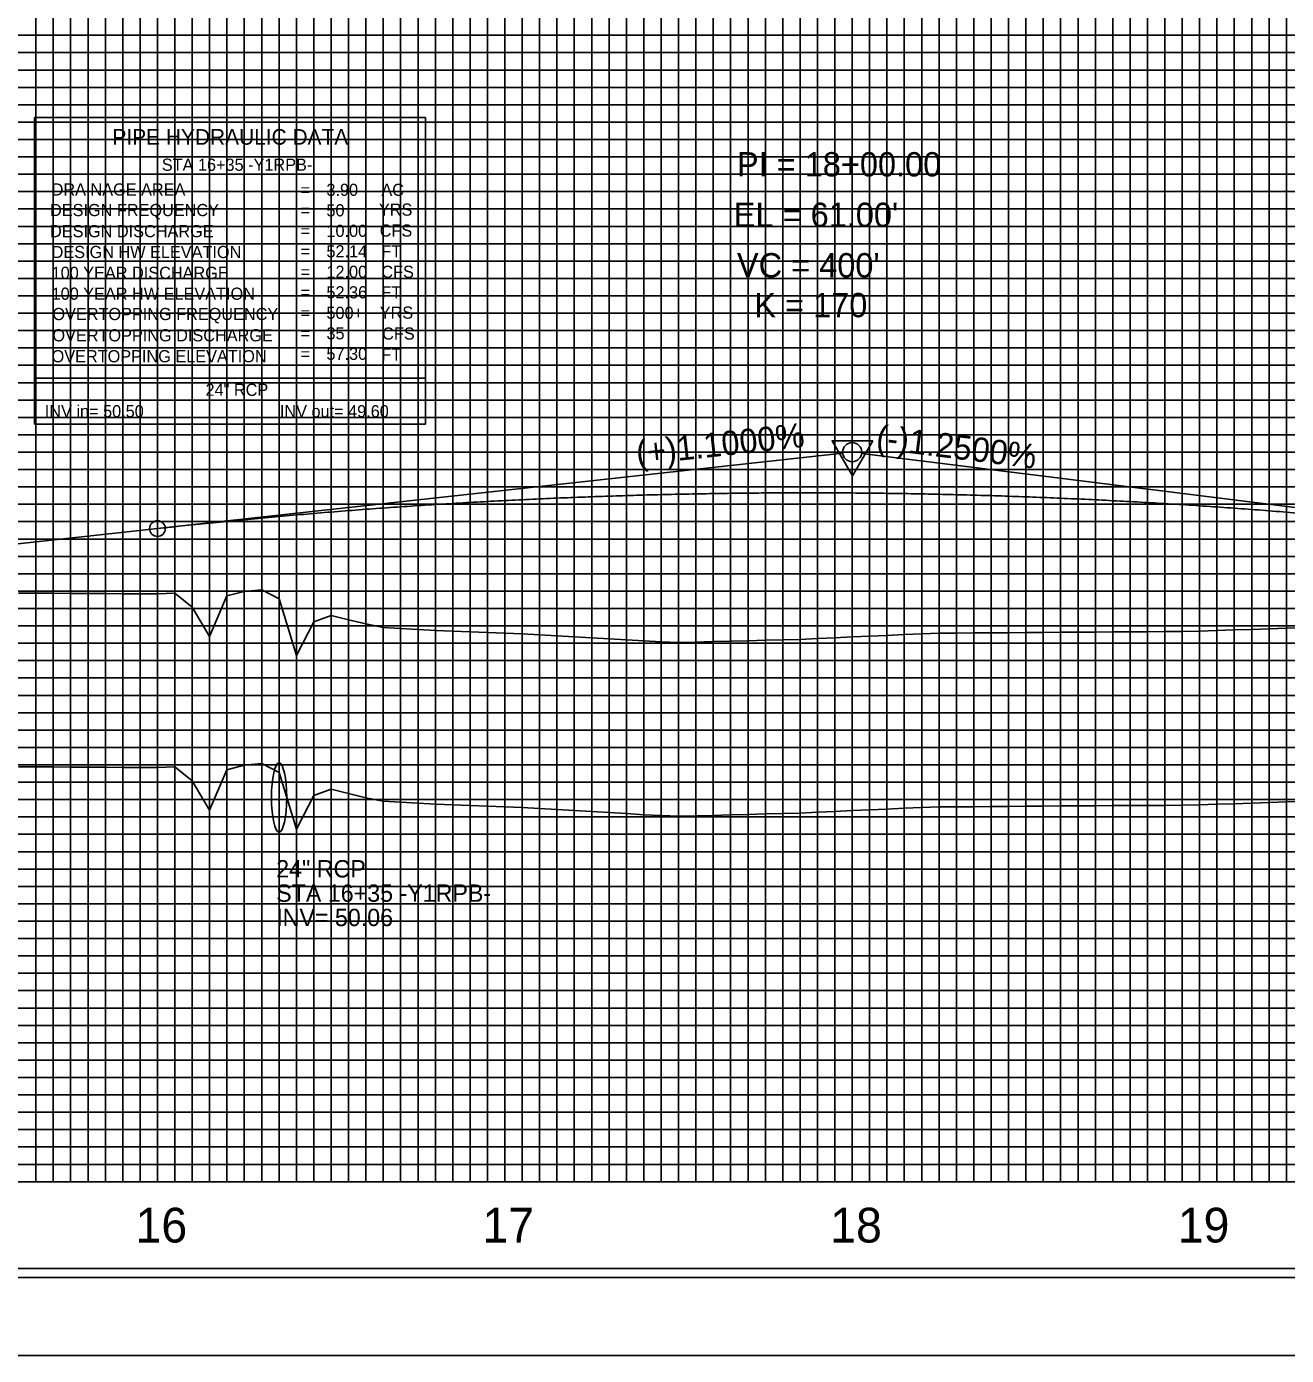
# Model space of a CAD drawing. Extents: x 2345490 to 2436403, y 465165 to 573888.
# Drawn here: x 2412457.6 to 2412820.3, y 549214.2 to 549596.7 of the extents above; entities that cross this region are included whole.
import ezdxf

# ---------------------------------------------------------------- set-up
doc = ezdxf.new("R2010")
doc.units = 0
for name, color, linetype in [('Old_Level_1', 7, 'Continuous'), ('Old_Level_18', 7, 'Continuous'), ('Old_Level_2', 7, 'Continuous'), ('Old_Level_3', 7, 'Continuous'), ('Old_Level_4', 7, 'Continuous'), ('Old_Level_41', 7, 'Continuous'), ('Old_Level_42', 7, 'Continuous'), ('Old_Level_43', 7, 'Continuous'), ('Old_Level_50', 7, 'Continuous'), ('Old_Level_51', 7, 'Continuous'), ('Old_Level_57', 7, 'Continuous'), ('Old_Level_63', 7, 'Continuous')]:
    doc.layers.add(name, color=color, linetype=linetype)

msp = doc.modelspace()

# ---------------------------------------------------------------- linework, layer by layer
at = {"layer": 'Old_Level_1'}
msp.add_lwpolyline([(2412455.325, 549383.58175), (2412460.325, 549383.57625), (2412465.325, 549383.547), (2412470.325, 549383.517), (2412475.325, 549383.48625), (2412480.325, 549383.455), (2412485.325, 549383.42275), (2412490.325, 549383.38975), (2412495.325, 549383.43275), (2412500.325, 549383.61475), (2412505.325, 549379.5785), (2412510.325, 549371.11025), (2412515.325, 549382.77725), (2412520.325, 549384.03775), (2412525.325, 549384.505), (2412530.325, 549381.99675), (2412535.325, 549365.61025), (2412540.325, 549375.3075), (2412545.325, 549377.1825), (2412550.325, 549375.948), (2412555.325, 549374.71275), (2412560.325, 549373.7415), (2412565.325, 549373.4415), (2412570.325, 549373.14175), (2412575.325, 549372.84225), (2412580.325, 549372.64375), (2412585.325, 549372.45575), (2412590.325, 549372.26775), (2412595.325, 549372.08025), (2412600.325, 549371.8925), (2412605.325, 549371.62625), (2412610.325, 549371.325), (2412615.325, 549371.0235), (2412620.325, 549370.7225), (2412625.325, 549370.42125), (2412630.325, 549370.1205), (2412635.325, 549369.8195), (2412640.325, 549369.60525), (2412645.325, 549369.37825), (2412650.325, 549369.493), (2412655.325, 549369.62575), (2412660.325, 549369.7585), (2412665.325, 549369.89075), (2412670.325, 549370.02275), (2412675.325, 549370.1545), (2412680.325, 549370.29), (2412685.325, 549370.5195), (2412690.325, 549370.74875), (2412695.325, 549370.97775), (2412700.325, 549371.2065), (2412705.325, 549371.435), (2412710.325, 549371.66325), (2412715.325, 549371.89125), (2412720.325, 549372.0365), (2412725.325, 549372.0785), (2412730.325, 549372.12225), (2412735.325, 549372.166), (2412740.325, 549372.20975), (2412745.325, 549372.25325), (2412750.325, 549372.29675), (2412755.325, 549372.34), (2412760.325, 549372.37625), (2412765.325, 549372.403), (2412770.325, 549372.42975), (2412775.325, 549372.4565), (2412780.325, 549372.483), (2412785.325, 549372.5095), (2412790.325, 549372.536), (2412795.325, 549372.6795), (2412800.325, 549372.82975), (2412805.325, 549372.9845), (2412810.325, 549373.154), (2412815.325, 549373.323), (2412820.325, 549373.492), (2412825.325, 549373.6605)], dxfattribs=at)
at = {"layer": 'Old_Level_18'}
msp.add_lwpolyline([(2413745.325, 550289.1715), (2412245.325, 550289.1715), (2412245.325, 549239.1715), (2413745.325, 549239.1715)], close=True, dxfattribs=at)
at = {"layer": 'Old_Level_2'}
for p, q in [((2412495.325, 549452.1715), (2412692.5915, 549473.87075)), ((2412895.325, 549449.1715), (2412698.054, 549473.83025)), ((2412445.325, 549446.6715), (2412495.325, 549452.1715))]:
    msp.add_line(p, q, dxfattribs=at)
msp.add_lwpolyline([(2412701.25075, 549477.456), (2412689.50825, 549477.4415), (2412695.39175, 549467.32325)], close=True, dxfattribs=at)
for centre, radius in [((2412695.325, 549474.1715), 2.75), ((2412695.325, 549474.1715), 2.75), ((2412495.325, 549452.1715), 2.25)]:
    msp.add_circle(centre, radius, dxfattribs=at)
msp.add_spline([(2412495.325, 549452.1715), (2412503.325, 549453.0325), (2412511.325, 549453.85625), (2412519.325, 549454.64225), (2412527.325, 549455.3905), (2412535.325, 549456.1015), (2412543.325, 549456.7745), (2412551.325, 549457.41025), (2412559.325, 549458.00825), (2412567.325, 549458.5685), (2412575.325, 549459.0915), (2412583.325, 549459.5765), (2412591.325, 549460.02425), (2412599.325, 549460.43425), (2412607.325, 549460.8065), (2412615.325, 549461.1415), (2412623.325, 549461.4385), (2412631.325, 549461.69825), (2412639.325, 549461.92025), (2412647.325, 549462.1045), (2412655.325, 549462.2515), (2412663.325, 549462.3605), (2412671.325, 549462.43225), (2412679.325, 549462.46625), (2412687.325, 549462.4625), (2412695.325, 549462.4215), (2412703.325, 549462.3425), (2412711.325, 549462.22625), (2412719.325, 549462.07225), (2412727.325, 549461.8805), (2412735.325, 549461.6515), (2412743.325, 549461.3845), (2412751.325, 549461.08025), (2412759.325, 549460.73825), (2412767.325, 549460.3585), (2412775.325, 549459.9415), (2412783.325, 549459.4865), (2412791.325, 549458.99425), (2412799.325, 549458.46425), (2412807.325, 549457.8965), (2412815.325, 549457.2915), (2412823.325, 549456.6485), (2412831.325, 549455.96825), (2412839.325, 549455.25025), (2412847.325, 549454.4945), (2412855.325, 549453.7015), (2412863.325, 549452.8705), (2412871.325, 549452.00225), (2412879.325, 549451.09625), (2412887.325, 549450.1525), (2412895.325, 549449.1715)], degree=3, dxfattribs=at)
at = {"layer": 'Old_Level_3'}
msp.add_ellipse((2412530.325, 549374.7715), major_axis=(0, 10), ratio=0.219085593, dxfattribs=at)
at = {"layer": 'Old_Level_4'}
for p, q in [((2412459.9545, 549570.488), (2412572.4545, 549570.488)), ((2412459.9545, 549495.488), (2412459.9545, 549570.488)), ((2412572.4545, 549570.488), (2412572.4545, 549495.488)), ((2412572.4545, 549495.488), (2412459.9545, 549495.488))]:
    msp.add_line(p, q, dxfattribs=at)
msp.add_lwpolyline([(2412459.9545, 549495.488), (2412572.4545, 549495.488), (2412572.4545, 549482.273), (2412459.9545, 549482.273)], close=True, dxfattribs=at)
at = {"layer": 'Old_Level_41'}
msp.add_line((2413745.325, 549264.1715), (2412245.325, 549264.1715), dxfattribs=at)
for points in [[(2412245.325, 550289.1715), (2412295.325, 550289.1715), (2412295.325, 549264.1715), (2412345.325, 549264.1715), (2412345.325, 550289.1715), (2412395.325, 550289.1715), (2412395.325, 549264.1715), (2412445.325, 549264.1715), (2412445.325, 550289.1715), (2412495.325, 550289.1715), (2412495.325, 549264.1715), (2412545.325, 549264.1715), (2412545.325, 550289.1715), (2412595.325, 550289.1715), (2412595.325, 549264.1715), (2412645.325, 549264.1715), (2412645.325, 550289.1715), (2412695.325, 550289.1715), (2412695.325, 549264.1715), (2412745.325, 549264.1715), (2412745.325, 550289.1715), (2412795.325, 550289.1715), (2412795.325, 549264.1715), (2412845.325, 549264.1715)], [(2412320.325, 549264.1715), (2412320.325, 550289.1715), (2412370.325, 550289.1715), (2412370.325, 549264.1715), (2412420.325, 549264.1715), (2412420.325, 550289.1715), (2412470.325, 550289.1715), (2412470.325, 549264.1715), (2412520.325, 549264.1715), (2412520.325, 550289.1715), (2412570.325, 550289.1715), (2412570.325, 549264.1715), (2412620.325, 549264.1715), (2412620.325, 550289.1715), (2412670.325, 550289.1715), (2412670.325, 549264.1715), (2412720.325, 549264.1715), (2412720.325, 550289.1715), (2412770.325, 550289.1715), (2412770.325, 549264.1715), (2412820.325, 549264.1715), (2412820.325, 550289.1715), (2412870.325, 550289.1715)], [(2413745.325, 549589.1715), (2412245.325, 549589.1715), (2412245.325, 549539.1715), (2413745.325, 549539.1715)], [(2413745.325, 549514.1715), (2412245.325, 549514.1715), (2412245.325, 549564.1715), (2413745.325, 549564.1715)], [(2413745.325, 549489.1715), (2412245.325, 549489.1715), (2412245.325, 549439.1715), (2413745.325, 549439.1715)], [(2413745.325, 549389.1715), (2412245.325, 549389.1715), (2412245.325, 549339.1715), (2413745.325, 549339.1715)], [(2413745.325, 549314.1715), (2412245.325, 549314.1715), (2412245.325, 549364.1715), (2413745.325, 549364.1715)], [(2413745.325, 549289.1715), (2412245.325, 549289.1715)]]:
    msp.add_lwpolyline(points, dxfattribs=at)
at = {"layer": 'Old_Level_42'}
msp.add_lwpolyline([(2413745.325, 549414.1715), (2412245.325, 549414.1715), (2412245.325, 549464.1715), (2413745.325, 549464.1715)], dxfattribs=at)
at = {"layer": 'Old_Level_43'}
for points in [[(2412460.325, 549264.1715), (2412465.325, 549264.1715), (2412465.325, 550289.1715)], [(2412460.325, 550289.1715), (2412460.325, 549264.1715)], [(2412475.325, 550289.1715), (2412475.325, 549264.1715), (2412480.325, 549264.1715), (2412480.325, 550289.1715)], [(2412485.325, 550289.1715), (2412485.325, 549264.1715), (2412490.325, 549264.1715), (2412490.325, 550289.1715)], [(2412500.325, 550289.1715), (2412500.325, 549264.1715), (2412505.325, 549264.1715), (2412505.325, 550289.1715)], [(2412510.325, 550289.1715), (2412510.325, 549264.1715), (2412515.325, 549264.1715), (2412515.325, 550289.1715)], [(2412525.325, 550289.1715), (2412525.325, 549264.1715), (2412530.325, 549264.1715), (2412530.325, 550289.1715)], [(2412535.325, 550289.1715), (2412535.325, 549264.1715), (2412540.325, 549264.1715), (2412540.325, 550289.1715)], [(2412550.325, 550289.1715), (2412550.325, 549264.1715), (2412555.325, 549264.1715), (2412555.325, 550289.1715)], [(2412560.325, 550289.1715), (2412560.325, 549264.1715), (2412565.325, 549264.1715), (2412565.325, 550289.1715)], [(2412575.325, 550289.1715), (2412575.325, 549264.1715), (2412580.325, 549264.1715), (2412580.325, 550289.1715)], [(2412585.325, 550289.1715), (2412585.325, 549264.1715), (2412590.325, 549264.1715), (2412590.325, 550289.1715)], [(2412600.325, 550289.1715), (2412600.325, 549264.1715), (2412605.325, 549264.1715), (2412605.325, 550289.1715)], [(2412610.325, 550289.1715), (2412610.325, 549264.1715), (2412615.325, 549264.1715), (2412615.325, 550289.1715)], [(2412625.325, 550289.1715), (2412625.325, 549264.1715), (2412640.325, 549264.1715), (2412640.325, 550289.1715)], [(2412630.325, 550289.1715), (2412630.325, 549264.1715), (2412635.325, 549264.1715), (2412635.325, 550289.1715)], [(2412630.325, 550288.5715), (2412630.325, 549264.1715), (2412635.325, 549264.1715), (2412635.325, 550288.5715)], [(2412650.325, 550289.1715), (2412650.325, 549264.1715), (2412655.325, 549264.1715), (2412655.325, 550289.1715)], [(2412660.325, 550289.1715), (2412660.325, 549264.1715), (2412665.325, 549264.1715), (2412665.325, 550289.1715)], [(2412675.325, 550289.1715), (2412675.325, 549264.1715), (2412680.325, 549264.1715), (2412680.325, 550289.1715)], [(2412685.325, 550289.1715), (2412685.325, 549264.1715), (2412690.325, 549264.1715), (2412690.325, 550289.1715)], [(2412700.325, 550289.1715), (2412700.325, 549264.1715), (2412705.325, 549264.1715), (2412705.325, 550289.1715)], [(2412710.325, 550289.1715), (2412710.325, 549264.1715), (2412715.325, 549264.1715), (2412715.325, 550289.1715)], [(2412725.325, 550289.1715), (2412725.325, 549264.1715), (2412730.325, 549264.1715), (2412730.325, 550289.1715)], [(2412735.325, 550289.1715), (2412735.325, 549264.1715), (2412740.325, 549264.1715), (2412740.325, 550289.1715)], [(2412750.325, 550289.1715), (2412750.325, 549264.1715), (2412755.325, 549264.1715), (2412755.325, 550289.1715)], [(2412760.325, 550289.1715), (2412760.325, 549264.1715), (2412765.325, 549264.1715), (2412765.325, 550289.1715)], [(2412775.325, 550289.1715), (2412775.325, 549264.1715)], [(2412780.325, 550289.1715), (2412780.325, 549264.1715), (2412785.325, 549264.1715), (2412785.325, 550289.1715), (2412790.325, 550289.1715), (2412790.325, 549264.1715), (2412800.325, 549264.1715), (2412800.325, 550289.1715), (2412805.325, 550289.1715), (2412805.325, 549264.1715), (2412810.325, 549264.1715), (2412810.325, 550289.1715), (2412815.325, 550289.1715), (2412815.325, 549264.1715)], [(2413695.325, 549594.1715), (2412295.325, 549594.1715), (2412295.325, 549584.1715), (2413695.325, 549584.1715)], [(2413695.325, 549579.1715), (2412295.325, 549579.1715), (2412295.325, 549574.1715), (2413695.325, 549574.1715)], [(2413695.325, 549569.1715), (2412295.325, 549569.1715), (2412295.325, 549559.1715), (2413695.325, 549559.1715)], [(2413695.325, 549554.1715), (2412295.325, 549554.1715), (2412295.325, 549549.1715), (2413695.325, 549549.1715)], [(2413695.325, 549544.1715), (2412295.325, 549544.1715), (2412295.325, 549534.1715), (2413695.325, 549534.1715)], [(2413695.325, 549529.1715), (2412295.325, 549529.1715), (2412295.325, 549524.1715), (2413695.325, 549524.1715)], [(2413695.325, 549519.1715), (2412295.325, 549519.1715), (2412295.325, 549509.1715), (2413695.325, 549509.1715)], [(2413695.325, 549504.1715), (2412295.325, 549504.1715), (2412295.325, 549499.1715), (2413695.325, 549499.1715)], [(2413695.325, 549494.1715), (2412295.325, 549494.1715), (2412295.325, 549484.1715), (2413695.325, 549484.1715)], [(2413695.325, 549479.1715), (2412295.325, 549479.1715), (2412295.325, 549474.1715), (2413695.325, 549474.1715)], [(2413695.325, 549469.1715), (2412295.325, 549469.1715)], [(2412295.325, 549459.1715), (2413695.325, 549459.1715)], [(2413695.325, 549454.1715), (2412295.325, 549454.1715), (2412295.325, 549449.1715), (2413695.325, 549449.1715)], [(2413695.325, 549444.1715), (2412295.325, 549444.1715)], [(2412295.325, 549434.1715), (2413695.325, 549434.1715)], [(2413695.325, 549429.1715), (2412295.325, 549429.1715), (2412295.325, 549424.1715), (2413695.325, 549424.1715)], [(2413695.325, 549419.1715), (2412295.325, 549419.1715), (2412295.325, 549409.1715), (2413695.325, 549409.1715)], [(2413695.325, 549404.1715), (2412295.325, 549404.1715), (2412295.325, 549399.1715), (2413695.325, 549399.1715)], [(2413695.325, 549394.1715), (2412295.325, 549394.1715), (2412295.325, 549384.1715), (2413695.325, 549384.1715)], [(2413695.325, 549379.1715), (2412295.325, 549379.1715), (2412295.325, 549374.1715), (2413695.325, 549374.1715)], [(2413695.325, 549369.1715), (2412295.325, 549369.1715), (2412295.325, 549359.1715), (2413695.325, 549359.1715)], [(2413695.325, 549354.1715), (2412295.325, 549354.1715), (2412295.325, 549349.1715), (2413695.325, 549349.1715)], [(2413695.325, 549344.1715), (2412295.325, 549344.1715), (2412295.325, 549334.1715), (2413695.325, 549334.1715)], [(2413695.325, 549329.1715), (2412295.325, 549329.1715), (2412295.325, 549324.1715), (2413695.325, 549324.1715)], [(2413695.325, 549319.1715), (2412295.325, 549319.1715), (2412295.325, 549309.1715), (2413695.325, 549309.1715)], [(2413695.325, 549304.1715), (2412295.325, 549304.1715), (2412295.325, 549299.1715), (2413695.325, 549299.1715)], [(2413695.325, 549294.1715), (2412295.325, 549294.1715), (2412295.325, 549284.1715), (2413695.325, 549284.1715)], [(2413695.325, 549279.1715), (2412295.325, 549279.1715), (2412295.325, 549274.1715), (2413695.325, 549274.1715)], [(2413695.325, 549269.1715), (2412295.325, 549269.1715)]]:
    msp.add_lwpolyline(points, dxfattribs=at)
at = {"layer": 'Old_Level_50'}
msp.add_lwpolyline([(2413757.825, 550291.7215), (2412091.325, 550291.7215), (2412091.325, 549236.6215), (2413757.825, 549236.6215)], close=True, dxfattribs=at)
at = {"layer": 'Old_Level_51'}
msp.add_lwpolyline([(2413762.325, 550314.1715), (2412078.325, 550314.1715), (2412078.325, 549214.1715), (2413762.325, 549214.1715)], close=True, dxfattribs=at)
at = {"layer": 'Old_Level_57'}
for p, q in [((2412495.32475, 549264.27175), (2412495.32475, 549814.27175)), ((2412495.32475, 549264.17175), (2412495.32475, 549814.17175)), ((2412595.32475, 549264.27175), (2412595.32475, 549814.27175)), ((2412595.32475, 549264.17175), (2412595.32475, 549814.17175)), ((2412695.32475, 549264.27175), (2412695.32475, 549814.27175)), ((2412695.32475, 549264.27175), (2412695.32475, 549814.27175)), ((2412695.32475, 549264.17175), (2412695.32475, 549814.17175)), ((2412795.32475, 549264.27175), (2412795.32475, 549814.27175)), ((2412795.32475, 549264.17175), (2412795.32475, 549814.17175)), ((2410845.32525, 549564.17175), (2414495.32475, 549564.17175)), ((2410845.32525, 549514.17175), (2414495.32475, 549514.17175)), ((2410845.32525, 549464.17175), (2414495.32475, 549464.17175)), ((2410845.32525, 549414.17175), (2414495.32475, 549414.17175)), ((2410845.32525, 549364.17175), (2414495.32475, 549364.17175)), ((2410845.325, 549314.17175), (2414495.32475, 549314.17175)), ((2410845.32525, 549264.17175), (2414495.32475, 549264.17175))]:
    msp.add_line(p, q, dxfattribs=at)
at = {"layer": 'Old_Level_63'}
msp.add_line((2410895.325, 549264.1715), (2414450.7345, 549264.1715), dxfattribs=at)
msp.add_lwpolyline([(2412455.325, 549433.58175), (2412460.325, 549433.57625), (2412465.325, 549433.547), (2412470.325, 549433.517), (2412475.325, 549433.48625), (2412480.325, 549433.455), (2412485.325, 549433.42275), (2412490.325, 549433.38975), (2412495.325, 549433.43275), (2412500.325, 549433.61475), (2412505.325, 549429.5785), (2412510.325, 549421.11025), (2412515.325, 549432.77725), (2412520.325, 549434.03775), (2412525.325, 549434.505), (2412530.325, 549431.99675), (2412535.325, 549415.61025), (2412540.325, 549425.3075), (2412545.325, 549427.1825), (2412550.325, 549425.948), (2412555.325, 549424.71275), (2412560.325, 549423.7415), (2412565.325, 549423.4415), (2412570.325, 549423.14175), (2412575.325, 549422.84225), (2412580.325, 549422.64375), (2412585.325, 549422.45575), (2412590.325, 549422.26775), (2412595.325, 549422.08025), (2412600.325, 549421.8925), (2412605.325, 549421.62625), (2412610.325, 549421.325), (2412615.325, 549421.0235), (2412620.325, 549420.7225), (2412625.325, 549420.42125), (2412630.325, 549420.1205), (2412635.325, 549419.8195), (2412640.325, 549419.60525), (2412645.325, 549419.37825), (2412650.325, 549419.493), (2412655.325, 549419.62575), (2412660.325, 549419.7585), (2412665.325, 549419.89075), (2412670.325, 549420.02275), (2412675.325, 549420.1545), (2412680.325, 549420.29), (2412685.325, 549420.5195), (2412690.325, 549420.74875), (2412695.325, 549420.97775), (2412700.325, 549421.2065), (2412705.325, 549421.435), (2412710.325, 549421.66325), (2412715.325, 549421.89125), (2412720.325, 549422.0365), (2412725.325, 549422.0785), (2412730.325, 549422.12225), (2412735.325, 549422.166), (2412740.325, 549422.20975), (2412745.325, 549422.25325), (2412750.325, 549422.29675), (2412755.325, 549422.34), (2412760.325, 549422.37625), (2412765.325, 549422.403), (2412770.325, 549422.42975), (2412775.325, 549422.4565), (2412780.325, 549422.483), (2412785.325, 549422.5095), (2412790.325, 549422.536), (2412795.325, 549422.6795), (2412800.325, 549422.82975), (2412805.325, 549422.9845), (2412810.325, 549423.154), (2412815.325, 549423.323), (2412820.325, 549423.492), (2412825.325, 549423.6605)], dxfattribs=at)

# ---------------------------------------------------------------- texts
at = {"layer": 'Old_Level_1'}
for s, p in [('16', (2412489.007, 549246.6715)), ('17', (2412588.8645, 549246.6715)), ('18', (2412688.99025, 549246.6715)), ('19', (2412789.0325, 549246.6715))]:
    msp.add_text(s, height=10.000001, dxfattribs=at).set_placement(p)
at = {"layer": 'Old_Level_2'}
for s, height, p in [('PI = 18+00.00', 7.0000005, (2412662.143, 549553.52775)), ("EL = 61.00'", 7.0000005, (2412661.234, 549538.983)), ("VC = 400'", 7.000001, (2412662.14875, 549524.469)), ('K = 170', 7.000001, (2412667.148, 549513.01025))]:
    msp.add_text(s, height=height, dxfattribs=at).set_placement(p)
for s, rotation, p in [('(+)1.1000%', 6.2772972, (2412633.48975, 549470.3875)), ('(-)1.2500%', 352.8749833, (2412701.96036, 549475.13275))]:
    msp.add_text(s, height=7.000001, rotation=rotation, dxfattribs=at).set_placement(p)
at = {"layer": 'Old_Level_3'}
for s, height, p in [('24" RCP', 5, (2412529.50125, 549351.74325)), ('STA 16+35 -Y1RPB-', 4.9999995, (2412529.50125, 549344.74325)), ('INV= 50.06', 5, (2412529.50125, 549337.74325))]:
    msp.add_text(s, height=height, dxfattribs=at).set_placement(p)
at = {"layer": 'Old_Level_4'}
for s, height, p in [('PIPE HYDRAULIC DATA', 4.49985, (2412482.3545, 549562.663)), ('STA 16+35 -Y1RPB-', 3.4998, (2412496.57525, 549555.1625)), ('DRAINAGE AREA', 3.49995, (2412464.8545, 549548.038)), ('=        ', 3.49995, (2412536.5045, 549547.938)), ('3.90', 3.49995, (2412543.965, 549547.9375)), ('AC', 3.49995, (2412559.7795, 549547.938)), ('DESIGN FREQUENCY', 3.49995, (2412464.4045, 549542.113)), ('50', 3.49995, (2412543.965, 549542.0375)), ('YRS', 3.49995, (2412559.0795, 549542.238)), ('=        ', 3.49995, (2412536.5045, 549542.038)), ('DESIGN DISCHARGE', 3.49995, (2412464.4045, 549536.038)), ('=        ', 3.49995, (2412536.5045, 549536.138)), ('10.00', 3.49995, (2412543.965, 549536.1375)), ('CFS', 3.49995, (2412559.3045, 549536.213)), ('DESIGN HW ELEVATION', 3.49995, (2412464.8545, 549530.038)), ('=        ', 3.49995, (2412536.5045, 549530.238)), ('52.14', 3.49995, (2412543.965, 549530.2375)), ('FT', 3.49995, (2412559.7795, 549530.238)), ('100 YEAR DISCHARGE', 3.49995, (2412464.8545, 549524.038)), ('=        ', 3.49995, (2412536.5045, 549524.338)), ('12.00', 3.49995, (2412543.965, 549524.3375)), ('CFS', 3.49995, (2412559.7795, 549524.338)), ('100 YEAR HW ELEVATION', 3.49995, (2412464.8545, 549518.038)), ('=        ', 3.49995, (2412536.5045, 549518.438)), ('52.36', 3.49995, (2412543.965, 549518.43775)), ('FT', 3.49995, (2412559.7795, 549518.438)), ('OVERTOPPING FREQUENCY', 3.49995, (2412465.0795, 549512.188)), ('=        ', 3.49995, (2412536.5045, 549512.538)), ('500+', 3.49995, (2412543.965, 549512.53775)), ('YRS', 3.49995, (2412559.3045, 549512.588)), ('OVERTOPPING DISCHARGE', 3.49995, (2412465.0795, 549506.063)), ('=        ', 3.49995, (2412536.5045, 549506.638)), ('35', 3.49995, (2412543.965, 549506.63775)), ('CFS', 3.49995, (2412560.0045, 549506.563)), ('OVERTOPPING ELEVATION', 3.49995, (2412464.8545, 549500.038)), ('57.30', 3.49995, (2412543.965, 549500.73775)), ('FT', 3.49995, (2412559.7795, 549500.538)), ('=        ', 3.49995, (2412536.5045, 549500.738)), ('24" RCP', 3.4998, (2412509.16025, 549490.38575)), ('INV in= 50.50', 3.4998, (2412462.887, 549484.2)), ('INV out= 49.60', 3.4998, (2412530.56375, 549484.2))]:
    msp.add_text(s, height=height, dxfattribs=at).set_placement(p)

doc.saveas('drawing.dxf')
